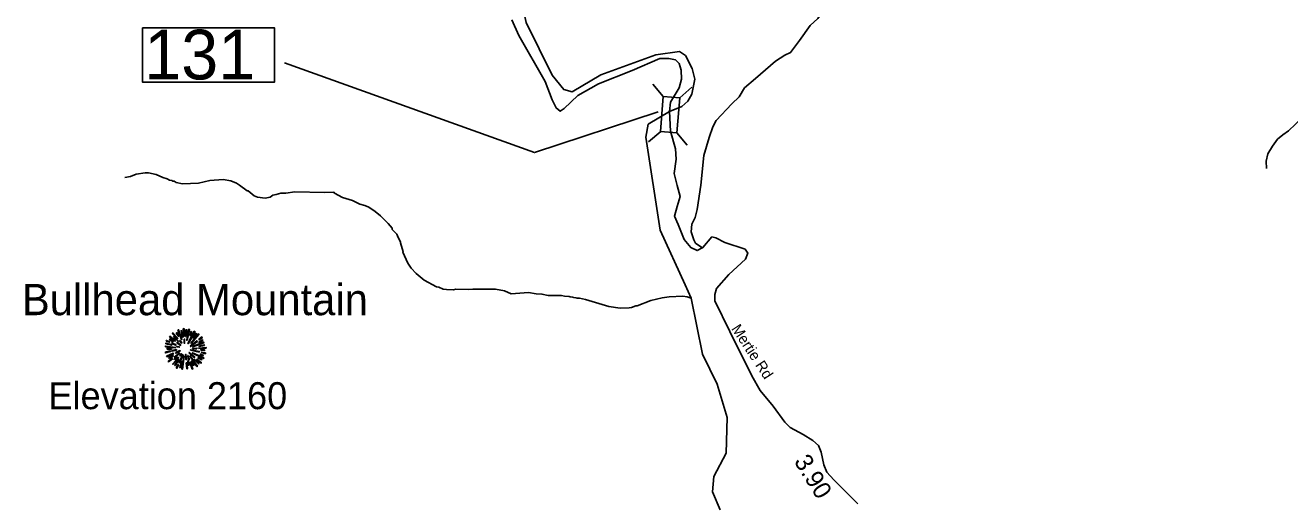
# Model space of a CAD drawing. Extents: x 1248089 to 1457196, y 820910 to 988753.
# Drawn here: x 1342033 to 1350937, y 925273 to 928641 of the extents above; entities that cross this region are included whole.
import ezdxf

# ---------------------------------------------------------------- set-up
doc = ezdxf.new("R2010")
doc.units = 0
for name, color, linetype in [('Exist Geographical Mountain Summit CELL', 7, 'Continuous'), ('Exist Geographical Mountain Summit Elevation Number Label', 7, 'Continuous'), ('Exist Geographical Mountain Summit Label', 7, 'Continuous'), ('Exist Hydrographic Creek Single Shore', 7, 'Continuous'), ('Exist Hydrographic Misc Water Feature', 7, 'Continuous'), ('Exist Road Non-System Type 51', 7, 'Continuous'), ('Exist Road Secondary Structure Standard Bridge CELL', 7, 'Continuous'), ('Exist Road Secondary Structure Standard Bridge Number Label', 7, 'Continuous'), ('Exist Road Secondary Type 51 Attributed', 7, 'Continuous'), ('Exist Road Secondary Type 51 Label', 7, 'Continuous'), ('Prop GRAU CAT1 Cell', 7, 'Continuous')]:
    doc.layers.add(name, color=color, linetype=linetype)

msp = doc.modelspace()

# ---------------------------------------------------------------- linework, layer by layer
at = {"layer": 'Exist Geographical Mountain Summit CELL'}
for points in [[(1343046.9, 926428.8), (1343072.7, 926412.4), (1343074.9, 926415), (1343049.8, 926432.7)], [(1343048, 926447.6), (1343087.6, 926417.1), (1343089.8, 926419.3), (1343051.6, 926452)], [(1343068.3, 926472.4), (1343104.3, 926434.9), (1343107.6, 926437.4), (1343072.4, 926477.1)], [(1343076.3, 926444.7), (1343109, 926415.7), (1343111.2, 926417.8), (1343079.2, 926449.8)], [(1343095.9, 926473.8), (1343111.5, 926452), (1343113.4, 926453.5), (1343100, 926477.8)], [(1343106.8, 926495.6), (1343133, 926428.8), (1343135.9, 926429.8), (1343111.9, 926498.2)], [(1343140.6, 926443.7), (1343143.2, 926444.4), (1343134.1, 926492.3), (1343129.8, 926491.2)], [(1343145.4, 926505), (1343149.4, 926453.1), (1343152.6, 926453.5), (1343151.2, 926506.1)], [(1343150.8, 926431.7), (1343152.2, 926402.6), (1343154.8, 926402.9), (1343154.8, 926432)], [(1343161.4, 926450.9), (1343165.3, 926450.9), (1343169, 926498.2), (1343163.5, 926498.2)], [(1343173.4, 926422.5), (1343188.3, 926499.6), (1343182.8, 926501.4), (1343170.1, 926423.3)], [(1343176.6, 926400.8), (1343179.5, 926399), (1343228.2, 926483.6), (1343222.7, 926487.3)], [(1343191.1, 926457.8), (1343194.4, 926456.7), (1343203.9, 926483.6), (1343199.2, 926485.4)], [(1343197.7, 926402.2), (1343199.9, 926400), (1343255.5, 926464.3), (1343251.5, 926469.1)], [(1343235.1, 926473.8), (1343214.1, 926440.4), (1343217, 926439.2), (1343239.4, 926470.6)], [(1343255.5, 926430.2), (1343257.3, 926427.7), (1343280.2, 926444), (1343276.5, 926447.6)], [(1343018.2, 926339.7), (1343019.6, 926334.6), (1343055.6, 926345.2), (1343053.4, 926348.4)], [(1343019.6, 926377.5), (1343091.6, 926370.6), (1343091.9, 926373.5), (1343019.6, 926382.5)], [(1343022.2, 926398.6), (1343063.6, 926389.1), (1343064.7, 926392.4), (1343023.3, 926403.3)], [(1343025.1, 926417.8), (1343047.6, 926409.1), (1343048.7, 926412.1), (1343026.5, 926422.9)], [(1343031.7, 926360.1), (1343061.4, 926361.5), (1343061.4, 926365.1), (1343030.6, 926365.1)], [(1343063.6, 926400.8), (1343094.1, 926388.8), (1343095.2, 926390.9), (1343065.8, 926404.8)], [(1343064, 926351), (1343065, 926346.3), (1343098.2, 926354.6), (1343097.4, 926358.3)], [(1343091.6, 926336.8), (1343093.8, 926332.1), (1343122.5, 926347.3), (1343121.4, 926350.6)], [(1343100, 926406.2), (1343125, 926387.3), (1343127.1, 926390.2), (1343102.5, 926409.5)], [(1343100.3, 926376.4), (1343117.4, 926374.2), (1343117.8, 926376.4), (1343101, 926380.7)], [(1343119.6, 926419.3), (1343133.4, 926402.9), (1343135.5, 926405.1), (1343122.8, 926422.2)], [(1343194.4, 926382.2), (1343196.2, 926379.7), (1343244.9, 926415.7), (1343241.7, 926420)], [(1343195.8, 926352.8), (1343256.6, 926340.8), (1343257.7, 926345.2), (1343197, 926356.4)], [(1343210.5, 926366.6), (1343210.5, 926363.7), (1343240.6, 926363.7), (1343241.3, 926368.8)], [(1343211.5, 926379.3), (1343212.6, 926377.1), (1343290.7, 926405.8), (1343288.9, 926410.5)], [(1343253.7, 926365.5), (1343306, 926368.8), (1343306.3, 926373.5), (1343254.1, 926368.8)], [(1343255.5, 926407.3), (1343283.1, 926422.2), (1343280.2, 926427.3), (1343254.1, 926409.9)], [(1343257.3, 926379.3), (1343294, 926385.9), (1343292.6, 926391.3), (1343255.9, 926381.5)], [(1343268.6, 926353.5), (1343295.1, 926351.3), (1343295.1, 926355.7), (1343269, 926356.7)], [(1343027.9, 926312.1), (1343030.6, 926307.4), (1343076, 926327.3), (1343074.5, 926332.1)], [(1343039.2, 926275.4), (1343042.1, 926271.4), (1343070.5, 926292.5), (1343067.9, 926295.7)], [(1343045.4, 926296.1), (1343074.5, 926312.8), (1343072.4, 926316.5), (1343043.2, 926301.2)], [(1343070.2, 926255.7), (1343073, 926253.2), (1343113.8, 926300.8), (1343110.8, 926303)], [(1343085.5, 926287.1), (1343104.7, 926305.2), (1343101.4, 926307.4), (1343081, 926290.3)], [(1343081.7, 926305.6), (1343084.7, 926301.9), (1343119.2, 926330.3), (1343117.4, 926332.8)], [(1343110.1, 926287.1), (1343085.1, 926247.8), (1343088.3, 926245.2), (1343114.1, 926284.8)], [(1343113.4, 926265.6), (1343117.8, 926263.8), (1343144.3, 926322.2), (1343141.8, 926323)], [(1343120.3, 926315), (1343123.5, 926312.1), (1343133.7, 926328.4), (1343131.9, 926329.9)], [(1343125, 926230.3), (1343137, 926273.2), (1343133.4, 926273.6), (1343120.6, 926231.4)], [(1343134.8, 926220.2), (1343139.5, 926219.1), (1343152.2, 926308.4), (1343149, 926309.2)], [(1343160.3, 926324.1), (1343164.2, 926287.1), (1343168.6, 926287.3), (1343163.5, 926324.8)], [(1343166.4, 926265.6), (1343170.1, 926223.1), (1343174.1, 926224.1), (1343170.8, 926265.6)], [(1343176.3, 926315.4), (1343185, 926285.5), (1343189, 926287.3), (1343178.4, 926316.5)], [(1343186.1, 926248.9), (1343180.6, 926278.7), (1343177.3, 926278.7), (1343181.7, 926247.8)], [(1343184.7, 926335.7), (1343223.1, 926300.4), (1343225.7, 926304.8), (1343186.5, 926337.9)], [(1343190.8, 926313.1), (1343241.3, 926238.3), (1343244.9, 926241.2), (1343193.3, 926314.3)], [(1343190.8, 926270.3), (1343208.2, 926220.5), (1343212.6, 926222.3), (1343193.7, 926271)], [(1343201.3, 926276.1), (1343217.3, 926246.6), (1343221.3, 926248.9), (1343205, 926277.6)], [(1343209.7, 926333.2), (1343287.8, 926295), (1343289.6, 926300.4), (1343211.2, 926336.1)], [(1343223.1, 926287.3), (1343253.3, 926258.3), (1343256.6, 926260.9), (1343225.4, 926289.9)], [(1343239.8, 926288.1), (1343270.4, 926262.3), (1343273.6, 926265.9), (1343241.7, 926290.7)], [(1343248.9, 926299), (1343274, 926285.9), (1343276.5, 926289.6), (1343251.1, 926303)], [(1343263.1, 926323), (1343284.2, 926315), (1343286, 926319.4), (1343264.6, 926326.2)], [(1343272.6, 926336.4), (1343300.9, 926329.2), (1343301.6, 926334.6), (1343273.6, 926340.8)], [(1343095.2, 926228.5), (1343100, 926225.6), (1343110.8, 926250.3), (1343107.6, 926252.5)]]:
    msp.add_lwpolyline(points, close=True, dxfattribs=at)
at = {"layer": 'Exist Hydrographic Creek Single Shore'}
for points in [[(1346568.9, 928033.2), (1346657.4, 928068.6), (1346698.9, 928107.2), (1346725.9, 928155.4), (1346747.1, 928261.5), (1346729.4, 928336.3), (1346681.3, 928429.1), (1346640.4, 928456.3), (1346472.4, 928433.3), (1346086.3, 928293.3), (1345883.3, 928172.7), (1345825.3, 928190.2), (1345744.3, 928290.4), (1345560.3, 928661.7), (1345515.3, 928863), (1345376.3, 929016.8), (1345218.3, 929019.9), (1345034.3, 928980.9), (1345001.3, 929017.7), (1344995.3, 929484), (1344963.3, 929550.3), (1344768.2, 929680.1), (1344722.3, 929677.5)], [(1346927.4, 925229.9), (1346872.4, 925355.8), (1346882.4, 925463.9), (1346969.4, 925629.5), (1346975.3, 925879), (1346905.3, 926113.4), (1346801.4, 926325.7), (1346722.5, 926720.9), (1346679.7, 926814.3), (1346504.3, 927198.3), (1346403, 927853.5), (1346418.4, 927944.2), (1346568.9, 928033.2)]]:
    msp.add_lwpolyline(points, dxfattribs=at)
at = {"layer": 'Exist Hydrographic Misc Water Feature'}
for points in [[(1342733.2, 927568.6), (1342773.4, 927577.7), (1342813.7, 927592.8), (1342878, 927603.4), (1342899.9, 927602.9), (1342953.6, 927589.6), (1343001.2, 927568.6), (1343033, 927559.9), (1343048.9, 927551.5), (1343064.8, 927549.1), (1343072.7, 927543), (1343080.7, 927542.8), (1343096.4, 927534.5), (1343140.2, 927525.5), (1343252, 927529.9), (1343332.8, 927549.1), (1343426.9, 927555.1), (1343480.7, 927545.9), (1343520.3, 927528.9), (1343542, 927516.4), (1343595.1, 927475.3), (1343603.2, 927475.2), (1343645.4, 927440.5), (1343667.7, 927430.9), (1343721.7, 927422.9), (1343757.9, 927431.2), (1343776.3, 927444.4), (1343799, 927450.6), (1343833, 927458.8), (1343866.8, 927459.2), (1343931, 927467.7), (1344138.9, 927463.1), (1344206.9, 927465.6), (1344209.8, 927460), (1344266.2, 927428.3), (1344337.6, 927406.6), (1344389.1, 927381.5), (1344425, 927372.7), (1344452.7, 927360.1), (1344498, 927331.1), (1344535.4, 927300.2), (1344588.2, 927245), (1344615.5, 927212.4), (1344617.3, 927204.4), (1344648.6, 927171.7), (1344654.2, 927159.8)], [(1344654.2, 927159.8), (1344675.3, 927115.1), (1344674.1, 927109.7), (1344693.8, 927046.7), (1344692.7, 927043.1), (1344728, 926966), (1344751.3, 926931.4), (1344786.5, 926892.7), (1344841.5, 926847.4), (1344928.5, 926799.5), (1344944.4, 926797.1), (1344976.2, 926784.4), (1345000, 926779.9), (1345048, 926778.8), (1345064.1, 926782.4), (1345152.1, 926780.5), (1345184.1, 926783.8), (1345344.1, 926784.2), (1345407.8, 926770.8), (1345455.4, 926749.6), (1345575.6, 926759), (1345631.4, 926749.7), (1345671.4, 926748.8), (1345715.2, 926739.8), (1345809.1, 926737.7), (1345831, 926733.2), (1345863, 926732.5), (1345870.9, 926728.3), (1345886.9, 926728), (1345894.8, 926723.8), (1345910.8, 926723.5), (1345918.7, 926719.3), (1345934.7, 926718.9), (1345978.6, 926710), (1346141.5, 926662.3), (1346221.2, 926650.5), (1346285.2, 926651), (1346301.3, 926654.7), (1346333.6, 926666), (1346341.6, 926665.8), (1346438.4, 926703.6), (1346518.8, 926721.9), (1346567, 926728.7), (1346663, 926734.6), (1346694.9, 926729.8), (1346722.5, 926720.9)]]:
    msp.add_lwpolyline(points, dxfattribs=at)
at = {"layer": 'Exist Road Non-System Type 51'}
for points in [[(1346804.6, 927071.6), (1346753.8, 927107.3), (1346741.8, 927131.4), (1346722.6, 927186.7), (1346727.4, 927242.1), (1346751.4, 927287.8), (1346763.4, 927343.1), (1346789.9, 927516.3), (1346811.5, 927725.6), (1346850, 927850.7), (1346874, 927925.3), (1346898.1, 927971), (1347008.7, 928088.9), (1347059.2, 928137), (1347097.4, 928200.5), (1347174.3, 928265.5), (1347316.2, 928388.2), (1347381.1, 928431.5), (1347422, 928450.7), (1347484.5, 928534.9), (1347561.4, 928640.8), (1347614.3, 928688.9), (1347657.6, 928746.7), (1347686.4, 928806.8)], [(1351551.4, 928176.2), (1351474.4, 928204.4), (1351328, 928269.2), (1351288.8, 928274.3), (1351265, 928257.3), (1351140.7, 928141.4), (1351086.2, 928074.9), (1351057.2, 928028.9), (1351028.3, 927993.1), (1350928.6, 927898.6), (1350888.8, 927871.1), (1350851.3, 927838.7), (1350817.3, 927789.3), (1350783.2, 927736.5), (1350771.3, 927683.6), (1350774.7, 927632.5)]]:
    msp.add_lwpolyline(points, dxfattribs=at)
at = {"layer": 'Exist Road Secondary Structure Standard Bridge CELL'}
for p, q in [((1346452.5, 928226.7), (1346525.9, 928140.6)), ((1346727.5, 928204.9), (1346641.4, 928131.4)), ((1346508.4, 927893.3), (1346422.2, 927819.9)), ((1346621.2, 927884.4), (1346694.6, 927798.2))]:
    msp.add_line(p, q, dxfattribs=at)
msp.add_lwpolyline([(1346641.4, 928131.4), (1346621.7, 927884.3), (1346506.3, 927893.5), (1346525.9, 928140.6)], close=True, dxfattribs=at)
at = {"layer": 'Exist Road Secondary Structure Standard Bridge Number Label'}
msp.add_lwpolyline([(1342858.3, 928624.3), (1343787.3, 928624.3), (1343787.3, 928240.2), (1342858.3, 928240.2)], close=True, dxfattribs=at)
msp.add_lwpolyline([(1346489.4, 928032.5), (1345617.8, 927744.6), (1343858.6, 928376.3)], dxfattribs=at)
at = {"layer": 'Exist Road Secondary Type 51 Attributed'}
for points in [[(1346568.9, 928033.2), (1346577.6, 928098.9), (1346637.6, 928201.3), (1346653.5, 928261.4), (1346651.7, 928325), (1346637.6, 928372.7), (1346611.1, 928397.4), (1346565.2, 928406.3), (1346501.6, 928408), (1346305.6, 928322.8), (1346069.1, 928228.2), (1345924.3, 928147.8), (1345829, 928055.5), (1345800.7, 928036), (1345770.7, 928059), (1345742.5, 928117.3), (1345693.1, 928244.6), (1345509.5, 928569.6), (1345460.1, 928679.2)], [(1347897.1, 925270.9), (1347819.4, 925348.7), (1347725.8, 925440.5), (1347678.1, 925495.3), (1347656.9, 925546.5), (1347637.8, 925635.7), (1347618.3, 925683.4), (1347579.5, 925718.7), (1347510.6, 925759.4), (1347418.8, 925808.8), (1347381.8, 925847.7), (1347299.1, 925960.2), (1347209, 926069.8), (1347149, 926172.2), (1346993.8, 926485.1), (1346889.6, 926700.6), (1346887.8, 926744.8), (1346900.2, 926788.9), (1346988.5, 926886.1), (1347105, 926993.9), (1347120.9, 927036.3), (1347101.9, 927066), (1346958.9, 927112), (1346897.1, 927145.5), (1346868.9, 927150.8), (1346805.3, 927076.6), (1346764.7, 927054.5), (1346718.8, 927075.7), (1346672.9, 927132.3), (1346630.5, 927238.3), (1346605.8, 927298.4), (1346623.5, 927365.5), (1346644.6, 927436.2), (1346623.5, 927513.9), (1346602.3, 927598.7), (1346616.4, 927697.6), (1346612.9, 927771.8), (1346577.6, 927895.5), (1346568.9, 928033.2)]]:
    msp.add_lwpolyline(points, dxfattribs=at)

# ---------------------------------------------------------------- texts
at = {"layer": 'Exist Geographical Mountain Summit Elevation Number Label'}
msp.add_text('Elevation 2160', height=190, dxfattribs=at).set_placement((1342196.2, 925938.5))
at = {"layer": 'Exist Geographical Mountain Summit Label'}
msp.add_text('Bullhead Mountain', height=220, dxfattribs=at).set_placement((1342008.7, 926600.3))
at = {"layer": 'Exist Road Secondary Structure Standard Bridge Number Label'}
msp.add_text('131', height=350, dxfattribs=at).set_placement((1342870.9, 928260))
at = {"layer": 'Exist Road Secondary Type 51 Label'}
msp.add_text('Mertie Rd', height=75, rotation=303.37744, dxfattribs=at).set_placement((1347002.2, 926505.1))
at = {"layer": 'Prop GRAU CAT1 Cell'}
msp.add_text('3.90', height=125, rotation=301.84323, dxfattribs=at).set_placement((1347443, 925570.8))

doc.saveas('drawing.dxf')
